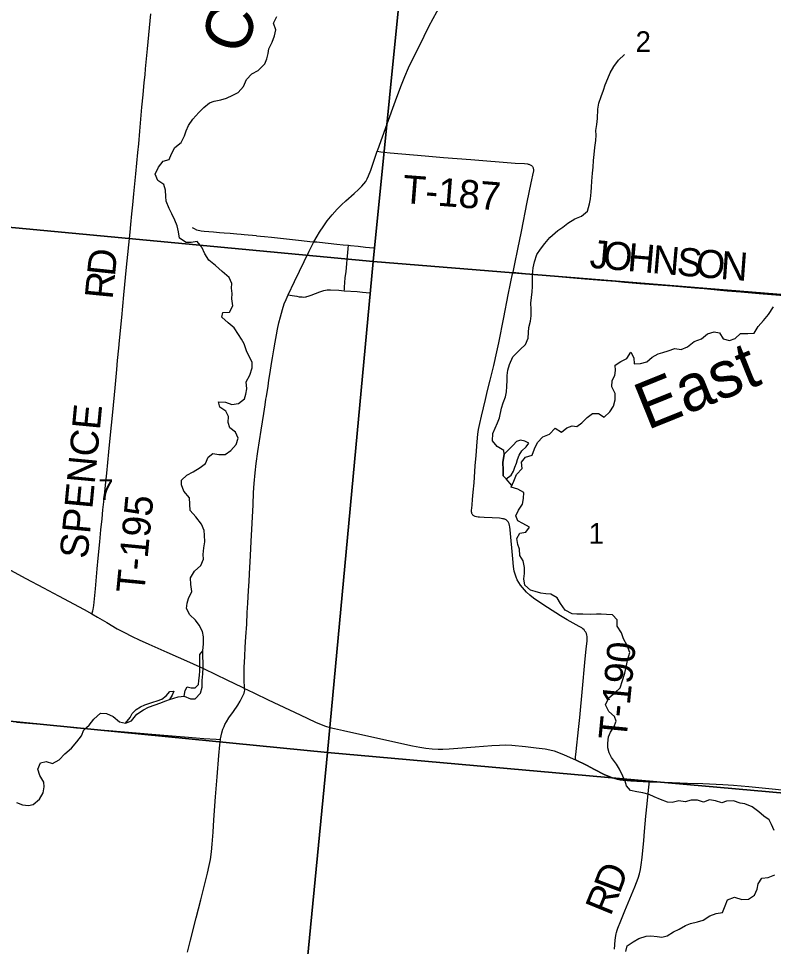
# Model space of a CAD drawing. Extents: x 0 to 1134, y 0 to 440.
# Drawn here: x 330.5 to 376.3, y 301.5 to 357.8 of the extents above; entities that cross this region are included whole.
import ezdxf

# ---------------------------------------------------------------- set-up
doc = ezdxf.new("R2010")
doc.units = 0
for name, color, linetype in [('GM_X_County_Road', 7, 'Continuous'), ('GM_X_Minor_Lake', 7, 'Continuous'), ('GM_X_Minor_River', 7, 'Continuous'), ('GM_X_Minor_River_Text', 7, 'Continuous'), ('GM_X_Section', 7, 'Continuous'), ('GM_X_Section_Text', 7, 'Continuous'), ('GM_X_Township_Road', 7, 'Continuous'), ('GM_X_Township_Road_Text', 7, 'Continuous')]:
    doc.layers.add(name, color=color, linetype=linetype)

msp = doc.modelspace()

# ---------------------------------------------------------------- linework, layer by layer
at = {"layer": 'GM_X_County_Road'}
for points in [[(352.253, 349.779), (352.28, 349.857), (352.846, 351.436), (353.358, 352.836), (353.687, 353.707), (353.932, 354.311), (354.155, 354.822), (354.476, 355.494), (354.808, 356.161), (355.382, 357.332), (355.643, 357.826), (355.874, 358.229), (356.172, 358.701), (357.307, 360.407), (358.033, 361.491), (358.709, 362.496), (359.14, 363.151)], [(348.413, 344.273), (348.601, 344.612), (348.745, 344.85), (349.001, 345.237), (349.219, 345.538), (349.513, 345.898), (349.82, 346.247), (350.077, 346.514), (350.349, 346.767), (350.843, 347.193), (351.123, 347.44), (351.322, 347.64), (351.443, 347.784), (351.552, 347.938), (351.645, 348.103), (351.723, 348.274), (351.856, 348.624), (352.253, 349.779)], [(346.854, 341.056), (347.236, 341.86), (348.129, 343.705), (348.413, 344.273)], [(344.2, 317.163), (344.189, 317.337), (344.172, 317.539), (344.164, 317.701), (344.164, 317.98), (344.178, 318.434), (344.213, 319.093), (344.243, 319.659), (344.283, 320.295), (344.329, 321.051), (344.365, 321.772), (344.394, 322.34), (344.437, 323.093), (344.471, 323.654), (344.499, 324.118), (344.557, 325.234), (344.598, 326.072), (344.713, 328.305), (344.746, 329.051), (344.783, 329.605), (344.84, 330.253), (344.9, 330.815), (345.011, 331.547), (345.107, 332.187), (345.207, 332.835), (345.36, 333.855), (345.443, 334.373), (345.498, 334.718), (345.525, 334.886), (345.624, 335.506), (345.675, 335.864), (345.749, 336.327), (345.834, 336.875), (345.894, 337.236), (345.974, 337.719), (346.051, 338.17), (346.133, 338.617), (346.201, 338.977), (346.28, 339.352), (346.371, 339.716), (346.497, 340.157), (346.612, 340.509), (346.716, 340.766), (346.854, 341.056)], [(329.031, 324.834), (330.928, 323.837), (331.998, 323.269), (332.894, 322.772), (334.456, 321.939), (334.925, 321.681)], [(334.925, 321.681), (335.272, 321.49), (335.832, 321.16), (336.469, 320.784), (336.876, 320.563), (337.375, 320.311), (337.794, 320.109), (338.384, 319.84), (339.47, 319.364), (340.159, 319.064), (340.853, 318.751), (341.698, 318.357), (342.457, 318.002), (343.131, 317.685), (344.051, 317.241), (344.2, 317.163)], [(342.734, 314.054), (342.74, 314.1), (342.772, 314.281), (342.814, 314.462), (342.888, 314.69), (342.952, 314.848), (343.01, 314.974), (343.101, 315.138), (343.252, 315.371), (343.519, 315.749), (343.783, 316.139), (343.928, 316.38), (344.013, 316.542), (344.056, 316.627), (344.096, 316.712), (344.169, 316.869), (344.198, 316.962), (344.207, 317.054), (344.2, 317.163)], [(344.2, 317.163), (344.379, 317.066), (344.796, 316.86), (345.638, 316.461), (347.575, 315.545), (348.504, 315.109), (348.848, 314.962), (349.111, 314.866), (349.38, 314.784), (349.652, 314.716), (350.2, 314.6), (351.203, 314.39), (352.746, 314.033), (353.564, 313.85), (354.384, 313.671), (354.842, 313.582), (355.212, 313.529), (355.584, 313.491), (355.958, 313.471), (356.239, 313.472), (356.612, 313.492), (358.192, 313.619), (359.213, 313.701), (359.677, 313.721), (360.048, 313.723), (360.419, 313.703), (361.254, 313.626), (361.902, 313.557), (362.455, 313.482), (362.728, 313.433), (362.996, 313.363), (363.257, 313.27), (363.598, 313.124), (364.279, 312.824)], [(340.742, 301.156), (340.917, 301.88), (341.266, 303.233), (341.541, 304.317), (341.749, 305.129), (341.955, 305.943), (342.057, 306.399), (342.123, 306.766), (342.186, 307.229), (342.231, 307.694), (342.283, 308.438), (342.337, 309.181), (342.441, 310.575), (342.543, 311.781), (342.638, 313.082), (342.698, 313.732), (342.734, 314.054)], [(364.279, 312.824), (364.95, 312.501), (365.444, 312.242), (366.024, 311.94), (366.28, 311.824), (366.543, 311.724), (366.813, 311.643), (366.997, 311.604), (367.183, 311.58), (367.649, 311.541), (368.764, 311.491)], [(368.764, 311.491), (370.164, 311.442), (371.095, 311.413), (372.027, 311.381), (373.236, 311.333), (373.886, 311.286), (374.813, 311.2), (375.833, 311.098), (377.224, 310.964), (378.429, 310.845), (379.201, 310.758)]]:
    msp.add_lwpolyline(points, dxfattribs=at)
at = {"layer": 'GM_X_Minor_Lake'}
for points in [[(360.08, 329.883), (360.381, 330.099), (360.532, 330.347), (360.604, 330.586), (360.698, 330.835), (360.769, 331.062), (360.863, 331.312), (361.038, 331.583), (361.291, 331.819), (361.465, 332.056), (361.216, 332.162), (360.943, 332.233), (360.703, 332.145), (360.495, 331.931), (360.276, 331.695), (359.948, 331.375)], [(359.948, 331.375), (359.878, 330.868), (359.895, 330.435), (359.891, 330.059), (360.08, 329.883)], [(340.537, 316.681), (340.598, 317.022), (340.715, 317.249), (340.965, 317.2), (341.204, 317.186), (341.4, 317.388), (341.426, 317.639), (341.464, 317.946), (341.479, 318.219), (341.488, 318.96), (341.48, 319.222), (341.665, 319.447)], [(340.537, 316.681), (340.911, 316.517), (341.196, 316.525), (341.53, 316.874), (341.626, 317.238), (341.631, 317.636), (341.659, 318.046), (341.686, 318.422), (341.69, 318.718), (341.672, 319.094), (341.665, 319.447)], [(336.973, 315.049), (337.262, 315.399), (337.379, 315.637), (337.621, 315.885), (337.874, 316.03), (338.137, 316.152), (338.389, 316.251), (338.629, 316.328), (338.893, 316.405), (339.179, 316.515), (339.443, 316.717), (339.652, 316.977), (339.903, 316.996), (339.808, 316.747), (339.636, 316.486)], [(336.973, 315.049), (337.339, 315.182), (337.663, 315.599), (338.054, 315.857), (338.375, 316.012), (338.764, 316.156), (339.05, 316.266), (339.417, 316.398), (339.636, 316.486)]]:
    msp.add_lwpolyline(points, dxfattribs=at)
at = {"layer": 'GM_X_Minor_River'}
for points in [[(344.649, 354.476), (345.027, 354.676), (345.419, 355.082), (345.548, 355.376), (345.632, 355.694), (345.681, 355.978), (345.88, 356.397), (346.01, 356.783), (346.094, 357.135), (345.963, 357.547), (346.161, 357.954)], [(360.425, 329.473), (360.08, 329.883), (359.891, 330.059), (359.895, 330.435), (359.878, 330.868), (359.948, 331.375), (359.944, 331.596), (359.537, 331.841), (359.256, 332.197), (359.262, 332.642), (359.414, 332.947), (359.554, 333.276), (359.672, 333.593), (359.793, 334.161), (359.888, 334.491), (360.03, 334.853), (360.09, 335.172), (360.129, 335.49), (360.133, 335.877), (360.148, 336.162), (360.175, 336.469), (360.282, 336.832), (360.493, 337.286), (360.92, 337.725), (361.254, 338.028), (361.407, 338.413), (361.445, 338.755), (361.46, 339.062), (361.556, 339.46), (361.606, 339.778), (361.588, 340.188), (361.581, 340.541), (361.619, 340.894), (361.658, 341.235), (361.673, 341.565), (361.682, 342.283), (361.71, 342.681), (361.794, 343.056), (361.948, 343.499), (362.168, 343.815), (362.435, 344.176), (362.735, 344.525), (363.219, 344.952), (363.518, 345.154), (363.828, 345.4), (364.242, 345.657), (364.643, 345.823), (365.022, 346.137), (365.142, 346.569), (365.191, 346.887), (365.23, 347.274), (365.257, 347.592), (365.284, 347.945), (365.324, 348.446), (365.363, 348.81), (365.391, 349.208), (365.418, 349.561), (365.469, 349.993), (365.52, 350.425), (365.535, 350.744), (365.527, 351.029), (365.588, 351.393), (365.616, 351.757), (365.645, 352.326), (365.707, 352.679), (365.849, 353.087), (365.979, 353.472), (366.085, 353.801), (366.249, 354.187), (366.402, 354.527), (366.623, 354.922), (366.89, 355.295), (367.259, 355.644)], [(340.91, 323.866), (341.155, 324.284), (341.546, 324.61), (341.711, 325.007), (341.68, 325.292), (341.719, 325.702), (341.781, 326.065), (341.774, 326.453), (341.743, 326.738), (341.577, 327.139), (341.23, 327.565), (340.892, 327.956), (340.856, 328.731), (340.508, 329.134), (340.365, 329.512), (340.368, 329.797), (340.702, 330.1), (341.069, 330.301), (341.506, 330.569), (341.828, 330.816), (341.981, 331.201), (342.28, 331.414), (342.644, 331.364), (343.02, 331.359), (343.364, 331.594), (343.688, 331.966), (343.818, 332.341), (343.652, 332.707), (343.313, 332.985), (343.203, 333.294), (343.219, 333.658), (343.052, 333.991), (342.69, 334.223), (342.615, 334.565), (343.047, 334.537), (343.433, 334.396), (343.821, 334.448), (344.189, 334.729), (344.273, 335.024), (344.334, 335.353), (344.305, 335.775), (344.526, 336.171), (344.657, 336.614), (344.65, 336.967), (344.472, 337.311), (344.316, 337.643), (344.173, 338.067), (344.006, 338.365), (343.827, 338.652), (343.559, 339.042), (343.209, 339.354), (342.815, 339.689), (342.887, 339.985), (343.274, 340.003), (343.484, 340.387), (343.432, 340.81), (343.448, 341.128), (343.406, 341.459), (343.421, 341.744), (343.254, 342.099), (342.837, 342.469), (342.443, 342.827), (342.025, 343.151), (341.791, 343.541), (341.613, 343.942), (341.321, 344.287), (340.956, 344.223), (340.648, 344.238), (340.253, 344.482), (340.178, 344.882), (340.114, 345.235), (339.97, 345.579), (339.792, 345.968), (339.625, 346.289), (339.448, 346.736), (339.418, 347.021), (339.4, 347.397), (339.29, 347.74), (338.94, 347.995), (338.774, 348.384), (338.972, 348.803), (339.262, 349.164), (339.628, 349.262), (339.769, 349.614), (339.967, 349.987), (340.347, 350.302), (340.557, 350.698), (340.652, 351.016), (340.792, 351.322), (341.059, 351.717), (341.418, 352.123), (341.718, 352.415), (342.063, 352.707), (342.361, 352.818), (342.749, 352.881), (343.092, 352.991), (343.482, 353.18), (343.814, 353.335), (344.126, 353.696), (344.314, 354.127), (344.649, 354.476)], [(362.702, 332.599), (363.06, 332.948), (363.444, 332.715), (363.755, 332.985), (364.076, 333.106), (364.372, 333.068), (364.682, 333.281), (365.005, 333.596), (365.316, 333.854), (365.68, 333.838), (366.031, 333.629), (366.377, 333.955), (366.586, 334.283), (366.705, 334.68), (366.698, 335.067), (366.498, 335.469), (366.514, 335.844), (366.677, 336.15), (366.715, 336.457), (366.696, 336.776), (367.041, 337.011), (367.408, 337.177), (367.652, 337.562), (367.83, 337.218), (367.86, 336.853), (368.236, 336.882), (368.613, 336.98), (368.947, 337.261), (369.314, 337.473), (369.6, 337.549), (369.909, 337.659), (370.321, 337.802), (370.708, 337.729), (371.086, 337.895), (371.5, 338.209), (371.946, 338.375), (372.303, 338.689), (372.715, 338.798), (373.022, 338.749), (373.257, 338.381), (373.631, 338.274), (373.975, 338.407), (374.309, 338.71), (374.742, 338.705), (375.13, 338.723), (375.385, 339.13), (375.698, 339.491), (375.998, 339.851), (376.312, 340.326)], [(376.186, 308.898), (376.042, 309.185), (375.714, 309.405), (375.421, 309.659), (375.014, 309.96), (374.572, 310.148), (374.288, 310.186), (373.88, 310.339), (373.458, 310.321), (373.171, 310.211), (372.797, 310.329), (372.433, 310.402), (372.067, 310.247), (371.692, 310.365), (371.305, 310.37), (370.939, 310.272), (370.552, 310.333), (370.152, 310.236), (369.868, 310.262), (369.448, 310.415), (369.074, 310.568), (368.756, 310.72), (368.37, 310.827), (368.006, 310.877), (367.631, 310.961), (367.384, 311.249), (367.297, 311.535), (367.163, 311.833), (366.964, 312.257), (366.774, 312.555), (366.482, 312.958), (366.327, 313.256), (366.25, 313.542), (366.242, 313.827), (366.293, 314.213), (366.422, 314.508), (366.619, 314.802), (366.76, 315.176), (366.661, 315.462), (366.312, 315.763), (366.112, 316.152), (366.322, 316.594), (366.691, 316.909), (366.991, 317.201), (367.133, 317.632), (367.275, 318.075), (367.371, 318.473), (367.468, 318.927), (367.587, 319.336), (367.433, 319.771), (367.21, 320.161), (367.089, 320.538), (366.809, 320.929), (366.814, 321.328), (366.544, 321.616), (366.168, 321.654), (365.849, 321.67), (365.565, 321.673), (365.2, 321.655), (364.733, 321.672), (364.368, 321.665), (364.083, 321.691), (363.665, 321.913), (363.384, 322.304), (363.172, 322.66), (362.788, 322.881), (362.492, 322.896), (362.185, 322.945), (361.844, 323.04), (361.549, 323.124), (361.222, 323.424), (361.147, 323.801), (361.196, 324.131), (361.201, 324.506), (361.103, 324.895), (360.902, 325.228), (360.896, 325.604), (360.785, 325.89), (360.721, 326.267), (360.908, 326.583), (361.273, 326.636), (361.493, 326.941), (361.097, 327.174), (360.792, 327.337), (360.67, 327.634), (360.822, 327.986), (361.077, 328.336), (361.139, 328.688), (361.155, 329.053), (360.781, 329.251), (360.384, 329.381), (360.548, 329.744), (360.712, 330.14), (361.047, 330.512), (361.018, 330.888), (361.261, 331.204), (361.65, 331.325), (361.803, 331.71), (361.978, 332.095), (362.313, 332.433), (362.702, 332.599)], [(330.35, 310.241), (330.713, 310.1), (331.088, 310.05), (331.374, 310.103), (331.742, 310.441), (331.964, 310.814), (332.025, 311.178), (332.006, 311.475), (331.76, 311.865), (331.64, 312.254), (331.804, 312.639), (332.158, 312.726), (332.533, 312.608), (332.934, 312.819), (333.28, 313.18), (333.684, 313.539), (334.008, 313.923), (334.308, 314.273), (334.438, 314.636), (334.761, 314.928), (335.05, 315.3), (335.442, 315.649), (335.818, 315.633), (336.214, 315.457), (336.598, 315.134), (336.973, 315.049), (337.339, 315.182), (337.663, 315.599), (338.054, 315.857), (338.375, 316.012), (338.764, 316.156), (339.05, 316.266), (339.417, 316.398), (339.636, 316.486), (340.172, 316.64), (340.537, 316.681), (340.911, 316.517), (341.196, 316.525), (341.53, 316.874), (341.626, 317.238), (341.631, 317.636), (341.659, 318.046), (341.686, 318.422), (341.69, 318.718), (341.672, 319.094), (341.665, 319.447), (341.704, 319.857), (341.709, 320.29), (341.645, 320.61), (341.445, 321), (341.221, 321.31), (340.883, 321.622), (340.671, 322.012), (340.72, 322.33), (340.804, 322.625), (341.003, 323.033), (340.94, 323.467), (340.91, 323.866)], [(376.341, 308.532), (376.186, 308.898)], [(367.339, 301.177), (367.423, 301.529), (367.791, 301.775), (368.124, 301.977), (368.57, 302.119), (368.855, 302.139), (369.242, 302.1), (369.526, 302.051), (369.858, 302.138), (370.237, 302.373), (370.581, 302.551), (370.971, 302.763), (371.269, 302.884), (371.692, 302.993), (372.046, 303.091), (372.437, 303.349), (372.837, 303.492), (373.214, 303.556), (373.379, 303.964), (373.52, 304.327), (373.944, 304.493), (374.387, 304.351), (374.797, 304.357), (375.153, 304.615), (375.317, 304.966), (375.378, 305.296), (375.61, 305.635), (375.987, 305.687), (376.399, 305.842)]]:
    msp.add_lwpolyline(points, dxfattribs=at)
at = {"layer": 'GM_X_Section'}
for points in [[(325.155, 375.977), (354.999, 373.096), (352.002, 343.082), (322.315, 345.859)], [(354.999, 373.096), (384.666, 370.445), (382.013, 340.653), (352.002, 343.082)], [(322.315, 345.859), (352.002, 343.082), (349.223, 313.27), (319.437, 316.208)], [(352.002, 343.082), (382.013, 340.653), (378.992, 310.617), (349.223, 313.27)], [(319.437, 316.208), (349.223, 313.27), (346.29, 283.052), (316.419, 286.332)], [(349.223, 313.27), (378.992, 310.617), (376.424, 280.529), (346.29, 283.052)]]:
    msp.add_lwpolyline(points, close=True, dxfattribs=at)
at = {"layer": 'GM_X_Township_Road'}
for points in [[(334.925, 321.681), (334.967, 321.8), (334.993, 321.875), (335.012, 321.94), (335.046, 322.189), (335.143, 323.206), (335.259, 324.411), (335.312, 325.058), (335.408, 326.059), (335.48, 326.792), (335.547, 327.443), (335.599, 327.998), (335.647, 328.482), (335.73, 329.3), (335.769, 329.669), (335.828, 330.224), (335.954, 331.53), (336.039, 332.353), (336.194, 333.929), (336.338, 335.411), (336.437, 336.524), (336.489, 337.069), (336.564, 337.823), (336.611, 338.286), (336.745, 339.67), (336.873, 341.061), (337.034, 342.735), (337.245, 344.856), (337.289, 345.319), (337.353, 345.968), (337.412, 346.524), (337.478, 347.173), (337.604, 348.391), (337.722, 349.689), (337.77, 350.222), (337.848, 350.98), (337.907, 351.713), (337.97, 352.453), (338.044, 353.196), (338.11, 353.947), (338.156, 354.403), (338.186, 354.774), (338.296, 355.98), (338.504, 358.112)], [(352.253, 349.779), (352.474, 349.741), (352.658, 349.71), (353.028, 349.665), (355.16, 349.493), (356.271, 349.398), (357.939, 349.261), (360.628, 349.051), (361.186, 349.02), (361.37, 349.002), (361.419, 348.993), (361.46, 348.981), (361.501, 348.967), (361.543, 348.949), (361.584, 348.925), (361.616, 348.902), (361.651, 348.869), (361.674, 348.839), (361.696, 348.798), (361.713, 348.762), (361.726, 348.714), (361.731, 348.676), (361.734, 348.627), (361.733, 348.585), (361.729, 348.54), (361.721, 348.494), (361.57, 347.851), (361.33, 346.679), (360.982, 344.896), (360.759, 343.821), (360.588, 342.939), (360.488, 342.433)], [(344.916, 344.637), (344.177, 344.694), (343.991, 344.712), (343.723, 344.735), (343.328, 344.768), (342.968, 344.799), (342.674, 344.824), (342.306, 344.854), (341.754, 344.899), (341.568, 344.914), (341.475, 344.929), (341.385, 344.951), (341.296, 344.982), (341.152, 345.053), (341.043, 345.11)], [(344.916, 344.637), (345.406, 344.593), (345.834, 344.545), (346.568, 344.468), (347.662, 344.349), (348.165, 344.292), (348.413, 344.273)], [(348.413, 344.273), (348.586, 344.261), (348.753, 344.245), (349.792, 344.135), (350.179, 344.093), (350.502, 344.061)], [(350.25, 341.303), (350.256, 341.378), (350.268, 341.519), (350.291, 341.797), (350.315, 342.083), (350.356, 342.458), (350.397, 342.924), (350.423, 343.212), (350.458, 343.595), (350.483, 343.864), (350.502, 344.061)], [(350.502, 344.061), (350.627, 344.048), (351.091, 344.001), (351.549, 343.954), (352.035, 343.905)], [(364.279, 312.824), (364.296, 312.983), (364.332, 313.331), (364.372, 313.716), (364.43, 314.271), (364.47, 314.655), (364.546, 315.399), (364.708, 317.16), (364.853, 318.735), (364.936, 319.57), (364.99, 320.031), (365.001, 320.216), (364.996, 320.307), (364.98, 320.396), (364.953, 320.482), (364.914, 320.564), (364.865, 320.64), (364.807, 320.709), (364.74, 320.771), (364.667, 320.827), (364.511, 320.924), (363.774, 321.324), (363.372, 321.56), (362.589, 322.064), (362.125, 322.375), (361.745, 322.644), (361.525, 322.818), (361.316, 323.005), (361.184, 323.137), (361.061, 323.278), (360.949, 323.429), (360.847, 323.586), (360.755, 323.749), (360.678, 323.92), (360.617, 324.097), (360.574, 324.28), (360.527, 324.556), (360.478, 325.02), (360.332, 326.783), (360.309, 326.967), (360.291, 327.057), (360.264, 327.143), (360.245, 327.186), (360.227, 327.225), (360.202, 327.263), (360.176, 327.298), (360.144, 327.331), (360.111, 327.36), (360.074, 327.387), (360.034, 327.407), (359.996, 327.423), (359.949, 327.438), (359.909, 327.45), (359.859, 327.462), (359.77, 327.475), (359.68, 327.485), (359.234, 327.509), (358.75, 327.534), (358.469, 327.549), (358.378, 327.557), (358.284, 327.569), (358.196, 327.595), (358.154, 327.613), (358.119, 327.635), (358.082, 327.662), (358.049, 327.694), (358.023, 327.732), (358.004, 327.775), (357.989, 327.824), (357.98, 327.879), (357.977, 327.926), (357.979, 327.971), (357.989, 328.098), (358.006, 328.301), (358.04, 328.628), (358.08, 329.073), (358.13, 329.633), (358.205, 330.663), (358.257, 331.303), (358.32, 332.134), (358.366, 332.599), (358.403, 332.875), (358.472, 333.241), (358.576, 333.695), (358.82, 334.689), (358.955, 335.236), (359.116, 335.871), (359.336, 336.766), (359.512, 337.581), (359.628, 338.139), (359.942, 339.681), (360.21, 341.05), (360.488, 342.433)], [(360.488, 342.433), (361.416, 342.334), (362.345, 342.253), (363.923, 342.107), (364.851, 342.026), (365.874, 341.941), (366.71, 341.872), (367.267, 341.824), (368.196, 341.748), (369.312, 341.667), (370.148, 341.599), (371.077, 341.516), (371.54, 341.471), (372.097, 341.426), (373.49, 341.303), (374.327, 341.235), (375.441, 341.138), (377.207, 340.998), (378.414, 340.899), (379.9, 340.766), (381.48, 340.638), (382.005, 340.606)], [(346.854, 341.056), (346.96, 341.036), (347.078, 341.013), (347.237, 340.983), (347.363, 340.961), (347.519, 340.933), (347.617, 340.924), (347.704, 340.92), (347.793, 340.919), (347.891, 340.927), (347.941, 340.934), (347.978, 340.943), (348.064, 340.969), (348.236, 341.031), (348.758, 341.229), (348.894, 341.274), (349.017, 341.31), (349.119, 341.333), (349.203, 341.347), (349.307, 341.358), (349.421, 341.358), (349.927, 341.326), (350.25, 341.303)], [(350.25, 341.303), (351.03, 341.247), (351.366, 341.215), (351.807, 341.172)], [(330.344, 315.117), (331.076, 315.053), (332.049, 314.959), (332.593, 314.906), (333.058, 314.862), (333.987, 314.773), (334.824, 314.698), (335.43, 314.648), (335.954, 314.603), (337.611, 314.464), (339.063, 314.347), (340.79, 314.204), (341.724, 314.125), (342.474, 314.072), (342.734, 314.054)], [(368.764, 311.491), (367.649, 311.541), (367.183, 311.58), (366.997, 311.604), (366.813, 311.643), (366.543, 311.724), (366.28, 311.824), (366.024, 311.94), (365.444, 312.242), (364.95, 312.501), (364.279, 312.824)], [(366.658, 301.324), (366.705, 301.881), (366.739, 302.16), (366.757, 302.266), (366.772, 302.347), (366.812, 302.48), (366.858, 302.607), (367.034, 303.044), (367.282, 303.647), (367.887, 305.11), (368.083, 305.632), (368.167, 305.897), (368.231, 306.167), (368.278, 306.441), (368.335, 306.902), (368.432, 307.922), (368.485, 308.478), (368.568, 309.405), (368.635, 310.146), (368.716, 310.98), (368.751, 311.35), (368.764, 311.491)]]:
    msp.add_lwpolyline(points, dxfattribs=at)

# ---------------------------------------------------------------- texts
at = {"layer": 'GM_X_Minor_River_Text'}
for s, height, rotation, p in [('Creek', 2.84, 71.0024, (344.156, 355.524)), ('East', 2.8401, 21.9786, (368.648, 332.825))]:
    msp.add_text(s, height=height, rotation=rotation, dxfattribs=at).set_placement(p)
at = {"layer": 'GM_X_Section_Text'}
for s, p in [('2', (367.932, 355.795)), ('7', (335.307, 328.601)), ('1', (365.082, 325.936))]:
    msp.add_text(s, height=1.256, rotation=0, dxfattribs=at).set_placement(p)
at = {"layer": 'GM_X_Township_Road_Text'}
for s, height, rotation, p in [('T-187', 1.7045, 355.5179, (353.741, 346.635)), ('J', 1.705, 355.0696, (365.111, 342.702)), ('O', 1.705, 355.071, (365.908, 342.634)), ('H', 1.705, 355.0688, (367.403, 342.505)), ('D', 1.705, 83.9124, (336.323, 342.134)), ('N', 1.705, 355.071, (368.897, 342.376)), ('S', 1.705, 355.0714, (370.392, 342.247)), ('O', 1.705, 355.0767, (371.538, 342.148)), ('N', 1.705, 355.768, (373.054, 342.018)), ('R', 1.705, 84.4296, (336.187, 340.745)), ('SPENCE', 1.7045, 84.5406, (334.664, 324.993)), ('T-195', 1.7045, 84.459, (338.102, 322.882)), ('T-190', 1.7045, 84.4015, (367.377, 313.978)), ('D', 1.705, 69.2528, (366.958, 304.628)), ('R', 1.705, 67.8029, (366.412, 303.289))]:
    msp.add_text(s, height=height, rotation=rotation, dxfattribs=at).set_placement(p)

doc.saveas('drawing.dxf')
